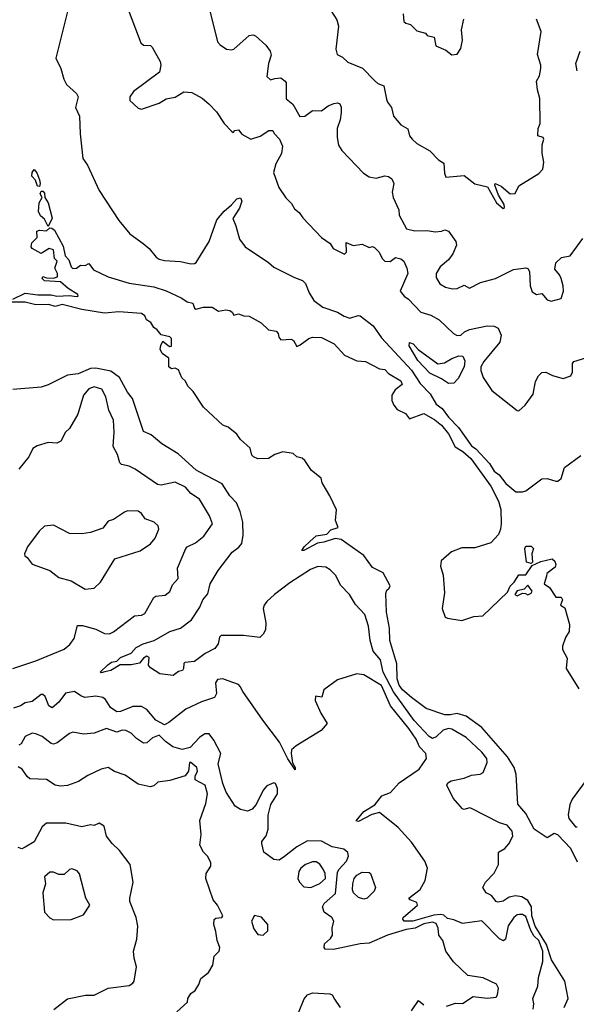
# Model space of a CAD drawing. Extents: x 1468344 to 1613994, y 525695 to 643861.
# Tile 275 of 427: x 1522203 to 1525360, y 603623 to 609202. Entities that reach past the tile are written whole.
import ezdxf

# ---------------------------------------------------------------- set-up
doc = ezdxf.new("R2010")
doc.units = 0

msp = doc.modelspace()

# ---------------------------------------------------------------- linework, layer by layer
at = {"layer": '0CON10XD'}
for points in [[(1522486.1, 609293.9), (1522407.5, 608985), (1522436.7, 608925), (1522453.8, 608865), (1522468.8, 608835), (1522525, 608784), (1522535.8, 608765), (1522520, 608705), (1522542.5, 608655), (1522545.8, 608555), (1522562.2, 608415), (1522588.9, 608378.9), (1522654.6, 608234.6), (1522765.4, 608065.4), (1522828.8, 607988.8), (1522904.2, 607935), (1522938, 607905), (1522977.3, 607857.3), (1522995, 607846), (1523025, 607838.6), (1523115, 607832.7), (1523175, 607818.8), (1523195, 607820), (1523205, 607827.5), (1523277.8, 607945), (1523321.3, 608068.7), (1523362.2, 608117.8), (1523405, 608152.9), (1523435, 608188.2), (1523455, 608192.8), (1523462.5, 608175), (1523450, 608135), (1523412, 608075), (1523429.4, 608035), (1523449.3, 607959.3), (1523481.8, 607915), (1523615, 607826.9), (1523645, 607799.4), (1523761.4, 607741.4), (1523807.5, 607725), (1523825, 607707.5), (1523844.5, 607654.5), (1523870.9, 607610.9), (1523923.4, 607573.4), (1524005, 607544.6), (1524042.8, 607522.8), (1524075, 607510.3), (1524123.6, 607526.4), (1524135, 607524.7), (1524207.5, 607467.6), (1524255, 607399.2), (1524426.1, 607216.1), (1524475, 607140), (1524532.2, 607082.2), (1524565, 607024.3), (1524599.1, 606999.1), (1524635, 606950.3), (1524691.4, 606891.4), (1524765, 606786.8), (1524790.2, 606770.2), (1524868.2, 606688.2), (1524895, 606644.4), (1524923, 606623), (1524960, 606575), (1525017.7, 606527.7), (1525055, 606526.6), (1525075, 606533.4), (1525165, 606601.1), (1525195, 606602.5), (1525245, 606586.9), (1525255, 606586.7), (1525275, 606602.9), (1525294.3, 606665.7), (1525386.8, 606733.2)], [(1522809.2, 609285), (1522890.7, 609070.7), (1522905, 609058), (1522945, 609055.8), (1522955, 609046), (1523000.6, 608965), (1523004, 608945), (1522995.8, 608905), (1522849.7, 608795), (1522827.7, 608765), (1522827.8, 608745), (1522875, 608700.5), (1522895, 608695.6), (1522995, 608729.5), (1523035, 608754.6), (1523085, 608764.1), (1523135, 608794.6), (1523180.1, 608790.1), (1523238.2, 608758.2), (1523275.3, 608725.3), (1523320, 608680), (1523363.3, 608615), (1523405, 608570), (1523415, 608562.5), (1523423.3, 608575), (1523445, 608577.8), (1523463.5, 608553.5), (1523513.8, 608525), (1523567.2, 608542.8), (1523616.7, 608575), (1523640, 608575), (1523647.1, 608557.1), (1523676.9, 608525), (1523694.5, 608485), (1523688.1, 608445), (1523656.2, 608385), (1523643.1, 608336.9), (1523672.4, 608252.4), (1523712.8, 608192.8), (1523745, 608161.2), (1523761.4, 608131.4), (1523789.4, 608109.4), (1523808.8, 608078.8), (1523915, 607967.7), (1523963.8, 607933.8), (1523980.6, 607905), (1524045, 607874), (1524056.2, 607885), (1524055, 607940), (1524095, 607922.5), (1524145, 607930), (1524185, 607912.5), (1524205, 607916.7), (1524215, 607911.2), (1524242, 607885), (1524258.9, 607848.9), (1524275, 607834.6), (1524305, 607831.5), (1524335, 607854.6), (1524365, 607846.9), (1524382.5, 607835), (1524400, 607795), (1524404.4, 607765), (1524362.2, 607665), (1524384.4, 607635), (1524408.8, 607618.8), (1524479.2, 607545), (1524535, 607527.3), (1524581.6, 607501.6), (1524664.4, 607425), (1524685, 607413.8), (1524705, 607415.7), (1524726.2, 607433.8), (1524754, 607446), (1524855, 607468.1), (1524895.3, 607465.3), (1524917.5, 607455), (1524934.7, 607415), (1524927.5, 607375), (1524835.2, 607265), (1524819.7, 607235), (1524818.9, 607215), (1524832.8, 607175), (1524880.9, 607100.9), (1525025, 606987.1), (1525035, 606986), (1525071.1, 607018.9), (1525115, 607081.2), (1525128.1, 607151.9), (1525145, 607184), (1525165, 607204), (1525187.5, 607205), (1525226.2, 607186.2), (1525285, 607170), (1525330, 607185), (1525338, 607205), (1525338.9, 607235), (1525339.4, 607255), (1525345.8, 607265), (1525414.4, 607285.6)], [(1523284.4, 609244.4), (1523326.1, 609076.1), (1523339.5, 609059.5), (1523375.6, 609035.6), (1523405, 609030.9), (1523417.5, 609035), (1523505, 609113.2), (1523525, 609116.8), (1523540.4, 609110.4), (1523598.8, 609058.8), (1523624.8, 609025), (1523629, 609001), (1523614.3, 608954.3), (1523605, 608880), (1523625, 608862.5), (1523651.1, 608868.9), (1523685, 608872.5), (1523708.8, 608855), (1523713.9, 608843.9), (1523714.4, 608754.4), (1523753, 608723), (1523793.1, 608653.1), (1523820, 608655), (1523865, 608687.2), (1523915, 608685.8), (1523952.5, 608715), (1523985, 608728.1), (1524005, 608730.8), (1524020, 608725), (1524027, 608707), (1524026.5, 608676.5), (1524020.6, 608635), (1524004.2, 608585.8), (1524004.3, 608535), (1524011.1, 608491.1), (1524031, 608461), (1524153.5, 608333.5), (1524185, 608311.5), (1524225, 608304.4), (1524275, 608318.2), (1524295, 608314.6), (1524315, 608301.1), (1524324.6, 608275), (1524316.4, 608225), (1524322.5, 608195), (1524354.5, 608125), (1524355.3, 608095), (1524396.9, 608016.9), (1524445, 608005.5), (1524515, 608007.5), (1524560.4, 608000.4), (1524595.4, 608004.6), (1524615, 608011.4), (1524635, 608003.8), (1524676.7, 607945), (1524681.2, 607925), (1524660.5, 607875), (1524635, 607841.9), (1524588.4, 607801.6), (1524566.4, 607765), (1524565, 607741.2), (1524585.5, 607705.5), (1524617.6, 607687.6), (1524657.9, 607677.9), (1524685, 607680), (1524725, 607698.6), (1524755, 607680.8), (1524816.3, 607713.7), (1524901.4, 607735), (1525005, 607787.1), (1525075, 607796.7), (1525085, 607792), (1525094.3, 607775), (1525098.6, 607695), (1525110.9, 607660.9), (1525135, 607646), (1525165, 607650), (1525194.2, 607614.2), (1525217.7, 607607.7), (1525275, 607623.3), (1525287.1, 607665), (1525286.5, 607695), (1525274.6, 607735), (1525265, 607757.5), (1525239.3, 607789.3), (1525244, 607825), (1525275.7, 607854.3), (1525326.2, 607865), (1525397.3, 607962.7)], [(1523968.5, 609255), (1524002.2, 609202.2), (1524011.1, 609165), (1523995.8, 609035), (1524004, 609005), (1524035, 608990), (1524065, 608962.5), (1524147.2, 608927.2), (1524215, 608857.5)], [(1524377.5, 609235), (1524383, 609193), (1524393, 609183), (1524420, 609175), (1524455, 609140), (1524505, 609126.7), (1524515, 609113.3), (1524553.8, 609103.8), (1524563.3, 609055), (1524619.7, 609029.7), (1524655, 609003.3), (1524685, 609007.5), (1524705, 609040), (1524714.1, 609085.9), (1524710, 609145), (1524722, 609205)], [(1524215, 608857.5), (1524235, 608840), (1524268, 608828), (1524283, 608753), (1524289.2, 608735), (1524312.5, 608705), (1524323.3, 608655), (1524365.8, 608605.8), (1524404.3, 608584.3), (1524414.5, 608544.5), (1524430, 608525), (1524455, 608500.8), (1524529.1, 608459.1), (1524578.7, 608408.7), (1524609.3, 608389.3), (1524612.5, 608332.5), (1524620.7, 608310.7), (1524725, 608319.2), (1524785, 608272), (1524856.1, 608256.1), (1524908, 608165), (1524945, 608132.5), (1524952.5, 608137.5), (1524952, 608155), (1524918.9, 608208.9), (1524897.5, 608265), (1524900, 608275), (1524935, 608259.2), (1524985, 608215.7), (1525013, 608217), (1525035, 608261.2), (1525148.3, 608331.7), (1525170, 608355), (1525176.2, 608395), (1525166.1, 608446.1), (1525165.8, 608494.2), (1525176, 608525), (1525173.3, 608535), (1525141.2, 608545), (1525144.5, 608585), (1525154.5, 608615), (1525154.4, 608755), (1525139.5, 608805), (1525134.5, 608855), (1525151.2, 608885), (1525160, 608925), (1525160, 608945), (1525140, 609005), (1525161.2, 609135), (1525133.8, 609205)], [(1525365, 608912.5), (1525357.5, 608955), (1525381.9, 609025)], [(1522315, 608257.5), (1522305, 608258.6), (1522292.4, 608292.4), (1522271.8, 608315), (1522274, 608336), (1522285, 608354), (1522300.6, 608335), (1522315, 608294.3), (1522319.5, 608275), (1522315, 608257.5)], [(1522365, 608030), (1522345, 608072), (1522320.6, 608090.6), (1522309.2, 608115), (1522313.3, 608165), (1522331.2, 608195), (1522320, 608215), (1522325, 608231.2), (1522335, 608230.8), (1522345, 608220), (1522345.8, 608195), (1522364.1, 608165), (1522387, 608077), (1522365, 608030)], [(1522165, 607618.1), (1522235, 607652.4), (1522306.5, 607643.5), (1522382.6, 607642.6), (1522415, 607635.5), (1522485, 607640), (1522526.5, 607633.5), (1522535.6, 607635), (1522532.5, 607645), (1522478.4, 607678.4), (1522435, 607716.2), (1522345, 607723.3), (1522330, 607735), (1522335, 607747.5), (1522355, 607740), (1522395, 607737.5), (1522417.5, 607745), (1522417.5, 607765), (1522402.5, 607795), (1522416, 607835), (1522400, 607850), (1522395, 607898.8), (1522370, 607905), (1522325, 607877.5), (1522275, 607906.7), (1522268.8, 607915), (1522272.3, 607937.7), (1522301.7, 607968.3), (1522300, 608005), (1522315, 608010), (1522355, 608006.7), (1522375, 608023.3), (1522385, 608021.4), (1522399.9, 608009.9), (1522449.5, 607919.5), (1522461.4, 607865), (1522481.7, 607841.7), (1522495, 607802.5), (1522505, 607793.3), (1522525, 607793.8), (1522548.3, 607811.7), (1522575, 607810), (1522595, 607820), (1522622.5, 607785), (1522705, 607746.2), (1522825, 607708.6), (1522965, 607688), (1523035, 607665.8), (1523123.3, 607625), (1523153.3, 607603.3), (1523185.5, 607595.5), (1523195, 607567.5), (1523202.7, 607562.7), (1523245, 607573.8), (1523295, 607573.3), (1523331.7, 607551.7), (1523371.9, 607558.1), (1523395, 607554.2), (1523408, 607545), (1523417.5, 607527.5), (1523445, 607536), (1523475, 607524), (1523505, 607522), (1523572.5, 607485), (1523614.1, 607444.1), (1523658.3, 607438.3), (1523670, 607425), (1523673, 607403), (1523685, 607387.5), (1523745, 607392.5), (1523756.7, 607385), (1523775, 607350), (1523795, 607360), (1523844.2, 607395.8), (1523865, 607403.8), (1523915, 607400.8), (1523986.2, 607365), (1524045, 607301.2), (1524115, 607270), (1524165, 607266.2), (1524245, 607223.8), (1524275, 607220), (1524295, 607197.5), (1524365, 607156.7), (1524372.5, 607135), (1524333.3, 607105), (1524314, 607075), (1524314.1, 607044.1), (1524325, 607017.5), (1524344.2, 606994.2), (1524391.7, 606971.7), (1524415, 606940), (1524495, 606970), (1524558.8, 606935), (1524595, 606905.5), (1524634.6, 606855), (1524672.5, 606782.5), (1524715.9, 606755), (1524762.2, 606715), (1524875, 606558.8), (1524918.4, 606475), (1524933.1, 606426.9), (1524933.4, 606346.6), (1524931.3, 606315), (1524919.8, 606285), (1524875, 606238), (1524785, 606208.8), (1524710.5, 606209.5), (1524653.4, 606186.6), (1524593.9, 606136.1), (1524589.8, 606105), (1524605.6, 606055.6), (1524613.1, 605955), (1524599.4, 605865), (1524617, 605817), (1524630.3, 605810.3), (1524712, 605798), (1524779.1, 605820.9), (1524829.4, 605825), (1524970.7, 605959.3), (1524985, 605992.3), (1525008.7, 606015), (1525035, 606057.5), (1525075, 606056.7), (1525110, 606110), (1525158.7, 606131.3), (1525223.3, 606146.7), (1525239.1, 606135), (1525244.8, 606115), (1525239.9, 606100.1), (1525194, 606065), (1525190.4, 606049.6), (1525177.5, 606005), (1525207.5, 605985), (1525245, 605930), (1525275, 605930), (1525282.5, 605915), (1525270, 605885), (1525295, 605870), (1525322.5, 605775), (1525320, 605735), (1525298.3, 605701.7), (1525281.7, 605651.7), (1525282.7, 605632.7), (1525309.2, 605585), (1525303.1, 605525), (1525375, 605410)], [(1525367.8, 604427.8), (1525329.4, 604505), (1525255, 604584.1), (1525235, 604591.6), (1525195, 604565.9), (1525121.4, 604615), (1525074.1, 604704.1), (1525027.9, 604757.9), (1525020, 604925), (1525008.4, 604965), (1524970.4, 605025), (1524825, 605190.8), (1524735, 605256.2), (1524685, 605270.6), (1524645, 605262.5), (1524615, 605264.2), (1524508.3, 605298.3), (1524425, 605360.8), (1524375, 605404.5), (1524355, 605430.8), (1524343.4, 605466.6), (1524343, 605553), (1524302.2, 605685), (1524300.6, 605755), (1524284.4, 605845), (1524279.3, 605950.7), (1524285, 605970), (1524299.3, 605980.7), (1524303.8, 605995), (1524265, 606068.6), (1524205, 606098.8), (1524155.7, 606165.7), (1524027.6, 606257.6), (1523993.2, 606263.2), (1523928.7, 606241.3), (1523893.3, 606236.7), (1523814.5, 606194.5), (1523803.8, 606195), (1523817.1, 606215), (1523849.4, 606245), (1523885, 606277.3), (1523945, 606287.3), (1523967.7, 606312.3), (1524008.8, 606325), (1523993.8, 606365), (1524000, 606425), (1523963.1, 606505), (1523918.8, 606578.8), (1523912.9, 606605), (1523858.6, 606648.6), (1523821.5, 606705), (1523805, 606717.1), (1523775.5, 606725.5), (1523755, 606743.8), (1523695, 606754), (1523650.9, 606739.1), (1523615, 606716.2), (1523555, 606713.3), (1523530, 606725), (1523520, 606735), (1523510, 606775), (1523455, 606823.3), (1523434.4, 606854.4), (1523385, 606894.2), (1523355, 606905.7), (1523245, 607006.2), (1523186.4, 607096.4), (1523156.2, 607125), (1523144.1, 607154.1), (1523123.9, 607173.9), (1523105, 607217.5), (1523085, 607227.5), (1523065, 607223.3), (1523050, 607235), (1523050, 607285), (1523011.7, 607311.7), (1523000, 607335), (1523003, 607357), (1523015, 607380), (1523046.4, 607356.4), (1523055, 607350), (1523065, 607352.5), (1523065, 607396), (1523055, 607405.8), (1523005, 607417.5), (1522983.3, 607445), (1522965, 607457.5), (1522946.4, 607486.4), (1522921.7, 607501.7), (1522913.3, 607525), (1522895, 607537.8), (1522765, 607546.8), (1522685, 607539.5), (1522555, 607560.5), (1522445, 607587.8), (1522405, 607576.9), (1522368.4, 607588.4), (1522295, 607587.2), (1522235, 607601.1), (1522135, 607601.3)], [(1524635, 607140.4), (1524595, 607168), (1524529.6, 607199.6), (1524461.3, 607271.3), (1524413.2, 607355), (1524415, 607372.9), (1524435, 607365.6), (1524463.5, 607333.5), (1524575, 607252.4), (1524612.2, 607257.8), (1524655, 607283.2), (1524695, 607297.3), (1524716.6, 607296.6), (1524728.8, 607268.8), (1524725, 607236), (1524690.9, 607169.1), (1524665, 607142.2), (1524635, 607140.4)], [(1525291.5, 603605), (1525314.3, 603655), (1525295.4, 603755), (1525219, 603875), (1525192.2, 603962.2), (1525127.7, 604065), (1525108.7, 604125), (1525106.9, 604175), (1525085, 604211.4), (1525051.4, 604231.4), (1525015, 604238.5), (1524979.2, 604230.8), (1524945, 604207.2), (1524915, 604201.1), (1524905.4, 604205.4), (1524879.3, 604239.3), (1524850, 604255), (1524830, 604285), (1524845.7, 604315), (1524895, 604366.7), (1524918.6, 604415), (1524919.2, 604485), (1524955, 604505.6), (1524977.9, 604532.1), (1525000.6, 604575), (1524997.4, 604605), (1524967.9, 604637.9), (1524925, 604650.7), (1524765, 604732), (1524755, 604736.1), (1524725, 604726.9), (1524715, 604729.8), (1524661.6, 604791.6), (1524625.2, 604865), (1524631.1, 604878.9), (1524650.2, 604889.8), (1524725, 604905.3), (1524765, 604921.6), (1524815, 604927.5), (1524833, 604937), (1524855, 604992.5), (1524852.1, 605015), (1524825, 605052.2), (1524736.2, 605135), (1524655, 605181.8), (1524635, 605186.6), (1524605, 605177.4), (1524565, 605138.2), (1524545, 605129), (1524525, 605141), (1524440.7, 605230.7), (1524324.3, 605394.3), (1524264.2, 605505), (1524249.7, 605575), (1524207.3, 605625), (1524191, 605685), (1524181.9, 605765), (1524161.3, 605831.3), (1524108.6, 605888.6), (1524073.5, 605945), (1524025.7, 605995.7), (1523994.5, 606055), (1523965, 606085.5), (1523939.7, 606099.7), (1523895, 606104.8), (1523853.2, 606086.8), (1523735, 606011.5), (1523647.7, 605945), (1523605, 605904.7), (1523590.6, 605885), (1523585.2, 605865), (1523599.2, 605785), (1523598.2, 605745), (1523585, 605720), (1523565, 605701.2), (1523473.3, 605713.3), (1523346.7, 605713.3), (1523336.8, 605703.2), (1523330, 605665), (1523310.2, 605639.8), (1523255, 605610), (1523195, 605565.4), (1523140, 605560), (1523134, 605555), (1523133.3, 605525), (1523126.7, 605515), (1523105, 605508.6), (1523073.9, 605486.1), (1522998.8, 605495), (1522945, 605528.8), (1522934.2, 605545), (1522937.5, 605587.5), (1522925, 605595.8), (1522905, 605584.2), (1522883.8, 605556.2), (1522835, 605547.6), (1522773.4, 605546.6), (1522719.4, 605515), (1522686.4, 605506.4), (1522665, 605501.1), (1522659.2, 605505), (1522702.7, 605547.3), (1522725, 605561.2), (1522755, 605567.3), (1522775, 605588.9), (1522835, 605612.7), (1522864.4, 605645.6), (1522903.7, 605666.3), (1522965.2, 605684.8), (1523055, 605735.4), (1523115, 605754.4), (1523178.5, 605801.5), (1523225, 605873.8), (1523241.9, 605915), (1523270.3, 605949.7), (1523283.7, 606006.3), (1523329.6, 606080.4), (1523408.9, 606185), (1523446.9, 606213.1), (1523463.4, 606235), (1523471.5, 606281.5), (1523468.5, 606355), (1523453.3, 606415), (1523432.5, 606465), (1523395.5, 606505), (1523351.9, 606571.9), (1523225, 606637.9), (1523205, 606649.1), (1523102, 606742), (1523009.3, 606799.3), (1522949.7, 606849.7), (1522905, 606868), (1522842.5, 607055), (1522815, 607091.1), (1522769.2, 607175), (1522721, 607211), (1522635, 607227.8), (1522605, 607226.3), (1522535, 607195.4), (1522475, 607187.8), (1522365, 607132.5), (1522325, 607119.2), (1522165, 607107.5)], [(1522163.6, 605526.4), (1522295, 605570), (1522455.7, 605635), (1522488.3, 605661.7), (1522512.9, 605695), (1522530.4, 605769.6), (1522560.3, 605770.3), (1522635, 605749.5), (1522685, 605724.5), (1522712.6, 605722.6), (1522735, 605733.2), (1522855, 605823.6), (1522895, 605828.6), (1522913, 605837), (1522965, 605928.1), (1522975.5, 605935.5), (1523028.8, 605941.2), (1523055, 605962.5), (1523070.7, 605999.3), (1523102, 606035), (1523097.8, 606095), (1523145.4, 606205), (1523154, 606216), (1523201.4, 606238.6), (1523248.2, 606275), (1523296.5, 606345), (1523280.8, 606390.8), (1523223.8, 606485), (1523175, 606517.1), (1523144.1, 606554.1), (1523085, 606581.5), (1523005.2, 606564.8), (1522985, 606567.9), (1522857.8, 606655), (1522825, 606672.5), (1522781.1, 606681.1), (1522770.9, 606690.9), (1522758.3, 606738.3), (1522733.5, 606783.5), (1522739.1, 606865), (1522735, 606932.5), (1522709.4, 606989.4), (1522692.8, 607065), (1522669.2, 607109.2), (1522625, 607122.5), (1522595, 607111.3), (1522564.7, 607075), (1522533.8, 606966.2), (1522486, 606885), (1522464, 606865), (1522436.7, 606815), (1522415, 606803.3), (1522365, 606807.1), (1522302.6, 606787.4), (1522277.6, 606772.4), (1522255, 606726.2), (1522198, 606655)], [(1522575, 605975.8), (1522625, 605981.4), (1522662.2, 606015), (1522743.1, 606146.9), (1522887.4, 606192.6), (1522945, 606231.9), (1522971.1, 606265), (1522992, 606315), (1522988.8, 606335), (1522966.7, 606355), (1522915, 606374.2), (1522894, 606405), (1522875, 606416.7), (1522815, 606419.2), (1522797.3, 606412.7), (1522735, 606370), (1522705, 606360), (1522675, 606321.2), (1522605, 606295.8), (1522555, 606289.2), (1522485, 606291.2), (1522395, 606338), (1522345, 606332), (1522314, 606305), (1522248, 606215), (1522230, 606175), (1522232.5, 606165), (1522246.7, 606155), (1522275, 606116.2), (1522375, 606080.8), (1522425, 606041.9), (1522495, 606023.1), (1522575, 605975.8)], [(1525105, 606120), (1525078.3, 606128.3), (1525067.5, 606205), (1525075, 606220), (1525105, 606220), (1525116.7, 606205), (1525107.5, 606175), (1525111.7, 606128.3), (1525105, 606120)], [(1525025, 605938.6), (1525055, 605953.3), (1525071.7, 605951.7), (1525085, 605942.5), (1525105, 605952.5), (1525110, 605965), (1525085, 605997.5), (1525064.1, 605975.9), (1525025, 605966.7), (1525012.2, 605945), (1525025, 605938.6)], [(1525115.3, 603595), (1525120, 603625), (1525113.6, 603656.4), (1525142.9, 603725), (1525145.9, 603774.1), (1525170.5, 603865), (1525170.9, 603925), (1525147.8, 603985), (1525120.3, 604010.3), (1525101.7, 604041.7), (1525075, 604120.8), (1525055, 604131.9), (1525038, 604132), (1525025, 604130), (1525005.5, 604114.5), (1524973.2, 604066.8), (1524958.2, 603991.8), (1524946.6, 603983.4), (1524924.8, 603994.8), (1524825, 604096.9), (1524715, 604080), (1524665, 604102.3), (1524629.1, 604109.1), (1524608.5, 604128.5), (1524592.5, 604132.5), (1524552.2, 604127.8), (1524433.9, 604093.9), (1524384.5, 604094.5), (1524376.2, 604105), (1524378, 604115), (1524460, 604185), (1524455, 604200), (1524417.5, 604215), (1524410, 604225), (1524475.5, 604274.5), (1524504, 604325), (1524515.8, 604394.2), (1524501.5, 604435), (1524425, 604541.4), (1524350, 604625), (1524245, 604710), (1524200.6, 604699.4), (1524125, 604659.2), (1524112.3, 604662.3), (1524155.8, 604715), (1524217.3, 604752.7), (1524257.5, 604805), (1524306, 604824), (1524355, 604878.9), (1524470, 604955), (1524510.8, 605015), (1524506.9, 605045), (1524471.2, 605081.2), (1524451.5, 605125), (1524411.1, 605185), (1524306.2, 605315), (1524255, 605430), (1524155, 605489.5), (1524115, 605495.4), (1524005, 605462.5), (1523928.6, 605405), (1523916.7, 605363.3), (1523881.2, 605368.8), (1523878.8, 605345), (1523912.1, 605272.1), (1523948, 605215), (1523913.1, 605175), (1523771.9, 605088.1), (1523745.4, 605065), (1523742.4, 605045), (1523750.9, 604990.9), (1523766.2, 604965), (1523765, 604950.8), (1523725, 605014.5), (1523677.8, 605107.8), (1523582.5, 605232.5), (1523469.1, 605395), (1523454.7, 605424.7), (1523443.8, 605435), (1523385, 605456.2), (1523355, 605467.8), (1523325, 605463.8), (1523314.5, 605445.5), (1523319.3, 605385), (1523308.7, 605361.3), (1523235, 605336.4), (1523145.3, 605295), (1523050.1, 605219.9), (1523025, 605206.9), (1522975, 605233.1), (1522925, 605293.3), (1522895, 605309.7), (1522845, 605310.5), (1522775, 605281.3), (1522755, 605281), (1522719.1, 605305), (1522689.6, 605349.6), (1522675, 605361.3), (1522635, 605368.8), (1522572.5, 605362.5), (1522550.3, 605370.3), (1522515, 605395.9), (1522463.9, 605386.1), (1522425, 605335.3), (1522387.2, 605302.8), (1522369.6, 605315), (1522347.5, 605367.5), (1522335, 605378), (1522325, 605378.2), (1522275, 605338.9), (1522235, 605331.1), (1522208.6, 605315), (1522168.2, 605301.8)], [(1524625, 603612.2), (1524675, 603629.2), (1524715, 603628.1), (1524775, 603668), (1524855, 603657.5), (1524906.1, 603663.9), (1524913.8, 603676.2), (1524918.1, 603715), (1524907.4, 603737.4), (1524832.3, 603772.3), (1524745, 603785.8), (1524663, 603863), (1524619.4, 603925), (1524603.9, 603983.9), (1524580.9, 604015), (1524576.1, 604053.9), (1524565, 604081.5), (1524545, 604088.8), (1524495, 604079.1), (1524446.2, 604053.8), (1524395, 604047), (1524288.9, 604015), (1524185, 603969.8), (1524135, 603966.6), (1523983.6, 603933.6), (1523936.7, 603935), (1523930, 603945), (1523932.5, 603965), (1523967.1, 603995), (1523978, 604015), (1523975.8, 604055), (1523986, 604095), (1523974.3, 604115), (1523930, 604145), (1523920.5, 604175), (1523930.5, 604195), (1523995, 604251.1), (1524005, 604370), (1524012.9, 604387.1), (1524057.7, 604435), (1524067.5, 604462.5), (1524064.1, 604484.1), (1524042.4, 604502.4), (1523976, 604515), (1523915, 604547.1), (1523835, 604550), (1523775, 604515.7), (1523705, 604461.4), (1523675, 604440), (1523644.3, 604444.3), (1523588, 604485), (1523576.2, 604535), (1523576.7, 604545), (1523601.7, 604578.3), (1523612, 604615), (1523612.9, 604695), (1523627.1, 604755), (1523665, 604816.2), (1523666.3, 604846.3), (1523655, 604873.3), (1523645, 604878.8), (1523605, 604861.2), (1523585, 604836), (1523544.4, 604755), (1523521.2, 604728.8), (1523495, 604716.9), (1523456.3, 604726.3), (1523425, 604745.6), (1523374.1, 604825), (1523354.7, 604875), (1523330, 604985), (1523344.2, 605045), (1523305, 605119.6), (1523277.5, 605155), (1523252.9, 605155), (1523223.6, 605135), (1523171.1, 605078.9), (1523125, 605066.3), (1523072, 605082), (1523031.3, 605111.3), (1522995, 605147.9), (1522957, 605133), (1522925, 605105.6), (1522905, 605103.3), (1522865, 605129.4), (1522835, 605159.1), (1522805, 605174.5), (1522785, 605176.2), (1522755, 605165.4), (1522695, 605186.8), (1522625, 605159.1), (1522565, 605154.5), (1522505, 605165.6), (1522485, 605157.1), (1522415.5, 605104.5), (1522395, 605096.9), (1522381.1, 605101.1), (1522330.4, 605140.4), (1522295, 605156.4), (1522275, 605158.8), (1522235, 605140), (1522211.3, 605098.7), (1522199.4, 605090.6)], [(1523095, 603581.2), (1523155.8, 603634.2), (1523157.5, 603655), (1523173.3, 603685), (1523197.9, 603702.1), (1523220, 603735), (1523231.7, 603768.3), (1523275, 603802.5), (1523298.8, 603845), (1523306.2, 603895), (1523334, 603925), (1523339.2, 603945), (1523323.3, 603985), (1523315.5, 604035), (1523304.4, 604075), (1523305.6, 604104.4), (1523315, 604111.4), (1523350, 604115), (1523356.2, 604125), (1523326.2, 604185), (1523301.2, 604215), (1523258.8, 604335), (1523260.8, 604365), (1523288.2, 604405), (1523286.7, 604425), (1523269.7, 604459.7), (1523246, 604485), (1523224.2, 604525), (1523232.9, 604585), (1523224.4, 604665), (1523258.6, 604761.4), (1523269.3, 604815), (1523255, 604864.4), (1523199.4, 604895), (1523198.8, 604915), (1523212.7, 604945), (1523207.5, 604965), (1523175, 604992.5), (1523166.7, 604993.3), (1523161.4, 604945), (1523142.5, 604917.5), (1523055, 604891.1), (1522987.7, 604882.3), (1522965, 604861.2), (1522944.1, 604855.9), (1522875, 604870.8), (1522801.4, 604921.4), (1522742, 604942), (1522705, 604964.4), (1522665.9, 604955.9), (1522590.7, 604919.3), (1522536.7, 604885), (1522475, 604863.1), (1522435, 604860), (1522405, 604864.4), (1522355, 604897.7), (1522261.3, 604901.3), (1522245, 604914.3), (1522217.3, 604955), (1522195, 604968.5)], [(1525506.3, 605015), (1525337, 604785), (1525324.2, 604755.8), (1525313.4, 604696.6), (1525318.8, 604675), (1525355, 604628.8), (1525365, 604628.3)], [(1522397.2, 603592.8), (1522475, 603654), (1522575.9, 603674.1), (1522625, 603675.5), (1522705, 603713.6), (1522825, 603730), (1522845, 603742), (1522851.9, 603755), (1522866, 603835), (1522852.2, 603885), (1522849.2, 603925), (1522867.8, 603992.2), (1522873.5, 604065), (1522864.5, 604114.5), (1522828.9, 604205), (1522827.8, 604225), (1522847.1, 604315), (1522829.2, 604415), (1522770, 604495), (1522727.5, 604535), (1522695, 604576.7), (1522682.7, 604632.7), (1522655, 604650), (1522625, 604636), (1522605, 604640.6), (1522555, 604629.2), (1522465, 604649.4), (1522355, 604649.2), (1522331.5, 604628.5), (1522285, 604543.8), (1522233.6, 604513.6), (1522215, 604504), (1522195, 604511.2)], [(1523855, 604284.6), (1523905, 604307.3), (1523937.2, 604335), (1523935.2, 604364.8), (1523925, 604389.6), (1523905, 604417.7), (1523885, 604429.6), (1523865, 604430.4), (1523825, 604415.9), (1523798.1, 604395), (1523787.5, 604375), (1523781.8, 604335), (1523790.5, 604315), (1523815, 604289.2), (1523855, 604284.6)], [(1522395, 604102.5), (1522495, 604103.3), (1522565, 604130), (1522602, 604185), (1522579.4, 604225), (1522542.6, 604362.6), (1522529.8, 604379.8), (1522498.8, 604391.2), (1522485, 604386.7), (1522455, 604358.8), (1522425, 604359.2), (1522395, 604371.9), (1522375, 604371.4), (1522344.3, 604345), (1522350.4, 604305), (1522335.5, 604255), (1522343.3, 604145), (1522375, 604112.5), (1522395, 604102.5)], [(1524155, 604218.6), (1524125, 604228.8), (1524096.7, 604255), (1524091.7, 604271.7), (1524092, 604305), (1524101.1, 604335), (1524115.7, 604355), (1524145, 604371.4), (1524185, 604370), (1524193.9, 604363.9), (1524220.8, 604285), (1524214.4, 604265), (1524175, 604224.5), (1524155, 604218.6)], [(1523585, 604014), (1523610.3, 604039.7), (1523611.5, 604075), (1523575, 604116.4), (1523535, 604126.2), (1523517.8, 604095), (1523530.8, 604050.8), (1523555, 604018.6), (1523585, 604014)], [(1523785, 603573.8), (1523816.9, 603653.1), (1523835, 603676.2), (1523865, 603687.8), (1523962.4, 603682.4), (1523976.2, 603676.2), (1523988.1, 603651.9), (1524020.9, 603605)], [(1524424.8, 603585.2), (1524465, 603644.4), (1524495, 603619.2)]]:
    msp.add_lwpolyline(points, dxfattribs=at)

doc.saveas('drawing.dxf')
